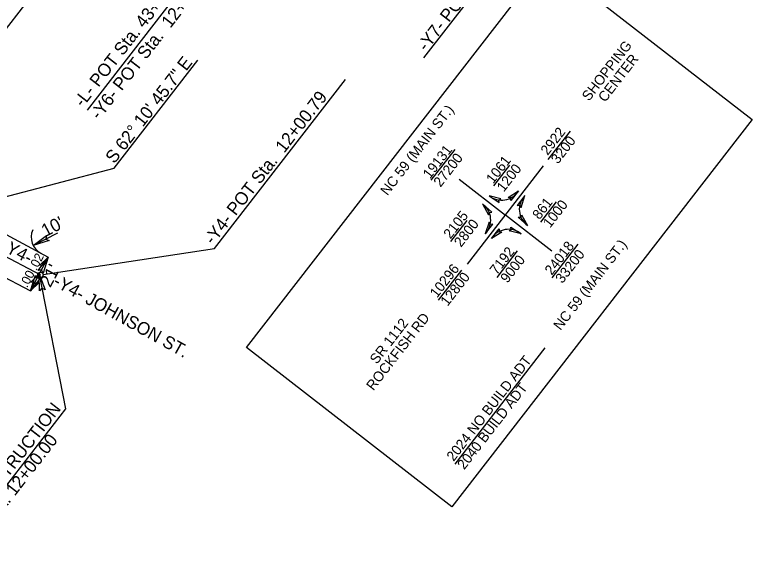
# Model space of a CAD drawing. Extents: x 2010838 to 2015151, y 441905 to 447792.
# Drawn here: x 2014355.7 to 2014761.9, y 445102 to 445400.2 of the extents above; entities that cross this region are included whole.
import ezdxf

# ---------------------------------------------------------------- set-up
doc = ezdxf.new("R2010")
doc.units = 0
for name, color, linetype in [('1-BUFFER', 7, 'Continuous'), ('A-Wall-Blow', 7, 'Continuous'), ('A-Wall-Comp', 7, 'Continuous'), ('C-Building', 7, 'Continuous'), ('C-Grave Plots', 7, 'Continuous'), ('CLRD', 7, 'Continuous'), ('Cont-2-Lidar', 7, 'Continuous'), ('Default_10ft_LIDAR_Contou', 7, 'Continuous'), ('s-Existing Major', 7, 'Continuous'), ('S-Existing Minor', 7, 'Continuous'), ('S-overhead electric', 7, 'Continuous')]:
    doc.layers.add(name, color=color, linetype=linetype)

msp = doc.modelspace()

# ---------------------------------------------------------------- linework, layer by layer
at = {"layer": '1-BUFFER'}
for p, q in [((2014649.54, 445320.38), (2014661.76, 445336.14)), ((2014585.1, 445309.04), (2014598.24, 445325.99)), ((2014605.03, 445262.84), (2014646.97, 445316.91)), ((2014619.66, 445305.97), (2014628.46, 445317.32)), ((2014600.49, 445309.66), (2014626, 445289.87)), ((2014645.44, 445285.98), (2014654.14, 445297.19)), ((2014595.86, 445275.27), (2014604.91, 445286.94)), ((2014651.51, 445270.09), (2014626, 445289.87)), ((2014651.66, 445255.3), (2014666.07, 445273.88)), ((2014621.37, 445255.49), (2014632.71, 445270.11)), ((2014589.2, 445242.94), (2014602.07, 445259.54)), ((2014598.32, 445152.83), (2014647.93, 445216.79))]:
    msp.add_line(p, q, dxfattribs=at)
for points in [[(2014483.47, 445216.96), (2014648.86, 445430.22), (2014761.94, 445342.52), (2014596.55, 445129.26)], [(2014627.53, 445299.61), (2014633.28, 445303.17), (2014629.05, 445297.84), (2014628.91, 445299.3)], [(2014623.52, 445298.88), (2014616.96, 445300.51), (2014622.61, 445296.73), (2014622.31, 445298.15)], [(2014634.61, 445294.13), (2014636.62, 445300.58), (2014632.51, 445295.16), (2014633.96, 445295.38)], [(2014618.45, 445291.44), (2014613.45, 445295.98), (2014616.64, 445289.97), (2014617.05, 445291.37)], [(2014634.89, 445290.06), (2014638.11, 445284.11), (2014633.03, 445288.65), (2014634.49, 445288.71)], [(2014616.97, 445285.96), (2014614.93, 445279.51), (2014619.06, 445284.92), (2014617.61, 445284.71)], [(2014628.95, 445283.3), (2014634.6, 445279.58), (2014627.98, 445281.18), (2014629.24, 445281.92)], [(2014624.01, 445280.5), (2014618.27, 445276.92), (2014622.49, 445282.26), (2014622.64, 445280.81)]]:
    msp.add_lwpolyline(points, close=True, dxfattribs=at)
for centre, start, end in [((2014623.93, 445309.17), 231.161, 327.3414), ((2014644.76, 445293.02), 137.0749, 233.2553), ((2014606.8, 445287.08), 317.0688, 53.2492), ((2014627.63, 445270.93), 51.1672, 147.3476)]:
    msp.add_arc(centre, 11.11, start, end, dxfattribs=at)
at = {"layer": 'A-Wall-Blow'}
for p, q in [((2014369.21, 445257.3), (2014374.15, 445266.65)), ((2014364.36, 445248.11), (2014369.21, 445257.3))]:
    msp.add_line(p, q, dxfattribs=at)
at = {"layer": 'A-Wall-Comp'}
for points in [[(2014374.15, 445266.65), (2014369.58, 445262.28), (2014371.99, 445262.56)], [(2014369.21, 445257.3), (2014364.65, 445252.93), (2014367.06, 445253.21)], [(2014364.36, 445248.11), (2014368.93, 445252.48), (2014366.52, 445252.2)]]:
    msp.add_lwpolyline(points, close=True, dxfattribs=at)
at = {"layer": 'C-Building'}
msp.add_line((2014369.21, 445257.3), (2014371.55, 445261.72), dxfattribs=at)
at = {"layer": 'C-Grave Plots'}
msp.add_line((2014365.91, 445273.08), (2014379.4, 445280.04), dxfattribs=at)
at = {"layer": 'CLRD'}
msp.add_line((2014192.33, 445350.64), (2014369.92, 445256.93), dxfattribs=at)
msp.add_line((2014192.33, 445350.64), (2014369.92, 445256.93), dxfattribs=at)
at = {"layer": 'Default_10ft_LIDAR_Contou'}
for p, q in [((2014652.1, 445468.26), (2014580.92, 445376.48)), ((2014471.01, 445444.95), (2014395.59, 445347.71)), ((2014410.5, 445315.67), (2014456.62, 445375.14)), ((2014465.74, 445271.55), (2014537.9, 445364.6)), ((2014309.14, 445289), (2014410.5, 445315.67)), ((2014371.4, 445257.16), (2014465.74, 445271.55))]:
    msp.add_line(p, q, dxfattribs=at)
msp.add_circle((2014369.92, 445256.93), 1.5, dxfattribs=at)
at = {"layer": 's-Existing Major'}
for points in [[(2014374.62, 445275.83), (2014365.91, 445273.08), (2014373.22, 445278.65), (2014372.93, 445276.7)], [(2014368.58, 445259.41), (2014374.15, 445266.65), (2014371.34, 445257.9), (2014370.46, 445259.66)], [(2014369.93, 445255.34), (2014364.36, 445248.11), (2014367.17, 445256.86), (2014368.05, 445255.09)], [(2014369.43, 445248.17), (2014369.21, 445257.3), (2014372.53, 445248.73), (2014370.74, 445249.55)]]:
    msp.add_lwpolyline(points, close=True, dxfattribs=at)
at = {"layer": 'S-Existing Minor'}
for p, q in [((2014327.43, 445362.08), (2014393.41, 445447.15)), ((2014364.36, 445248.11), (2014374.15, 445266.65)), ((2014369.21, 445257.3), (2014383.76, 445183.22)), ((2014383.76, 445183.22), (2014321.53, 445102.99))]:
    msp.add_line(p, q, dxfattribs=at)
at = {"layer": 'S-overhead electric'}
for p, q in [((2014342.32, 445283.87), (2014374.15, 445266.65)), ((2014332.41, 445265.08), (2014364.36, 445248.11))]:
    msp.add_line(p, q, dxfattribs=at)
msp.add_arc((2014374.8, 445277.67), 10, 156.379, 241.5865, dxfattribs=at)

# ---------------------------------------------------------------- texts
at = {"layer": '1-BUFFER'}
for s, height, p in [('SHOPPING', 5.553, (2014672.02, 445352.22)), ('CENTER', 5.553, (2014680.94, 445351.64)), ('NC 59 (MAIN ST.)', 5.5531, (2014561.02, 445300.24)), ('2922', 5.553, (2014649.27, 445322.43)), ('3200', 5.553, (2014654.93, 445317.65)), ('19131', 5.553, (2014584.42, 445309.44)), ('27200', 5.553, (2014590.27, 445304.91)), ('1061', 5.553, (2014619.23, 445306.76)), ('1200', 5.553, (2014625.08, 445302.23)), ('861', 5.553, (2014644.74, 445286.98)), ('1000', 5.553, (2014650.59, 445282.44)), ('2105', 5.553, (2014595.73, 445276.38)), ('2800', 5.553, (2014601.58, 445271.84)), ('24018', 5.553, (2014651.52, 445256.41)), ('NC 59 (MAIN ST.)', 5.5531, (2014656.31, 445226.06)), ('7192', 5.553, (2014621.24, 445256.6)), ('33200', 5.553, (2014657.37, 445251.87)), ('9000', 5.553, (2014627.09, 445252.06)), ('10296', 5.553, (2014588.3, 445243.91)), ('12800', 5.553, (2014594.14, 445239.36)), ('ROCKFISH RD', 5.5531, (2014553.27, 445192.87)), ('SR 1112', 5.553, (2014555.2, 445207.44)), ('2024 NO BUILD ADT', 5.5531, (2014597.48, 445153.92)), ('2040 BUILD ADT', 5.5531, (2014603.33, 445149.38))]:
    msp.add_text(s, height=height, rotation=52.2051, dxfattribs=at).set_placement(p)
at = {"layer": 'A-Wall-Blow'}
for s, p in [('.02', (2014367.66, 445258.98)), ('.00', (2014362.6, 445249.53))]:
    msp.add_text(s, height=5, rotation=62.1794, dxfattribs=at).set_placement(p)
at = {"layer": 'C-Grave Plots'}
for s, rotation, p in [("10'", 27.3013, (2014372.68, 445277.7)), ("21'", 62.1794, (2014375.34, 445249.58)), ('-Y4- JOHNSON ST.', 330.9472, (2014376.35, 445251.44)), ('END CONSTRUCTION', 52.2051, (2014321.69, 445105.93)), ('-Y4- STA. 12+00.00', 52.2051, (2014328.95, 445100.31))]:
    msp.add_text(s, height=7, rotation=rotation, dxfattribs=at).set_placement(p)
at = {"layer": 'Cont-2-Lidar'}
for s, rotation, p in [('S 62%%d 10\' 45.7" E', 52.2051, (2014410.61, 445317.79)), ('-Y4-', 332.1794, (2014347.61, 445271.04))]:
    msp.add_text(s, height=7, rotation=rotation, dxfattribs=at).set_placement(p)
at = {"layer": 'Default_10ft_LIDAR_Contou'}
for s, p in [('-Y7- POT Sta.  13+99.14', (2014582.43, 445379.56)), ('-L- POT Sta. 43+34.53=', (2014393.25, 445348.8)), ('-Y6- POT Sta.  12+37.49', (2014402.24, 445341.83)), ('-Y4- POT Sta.  12+00.79', (2014464.97, 445273.11))]:
    msp.add_text(s, height=7, rotation=52.2051, dxfattribs=at).set_placement(p)

doc.saveas('drawing.dxf')
